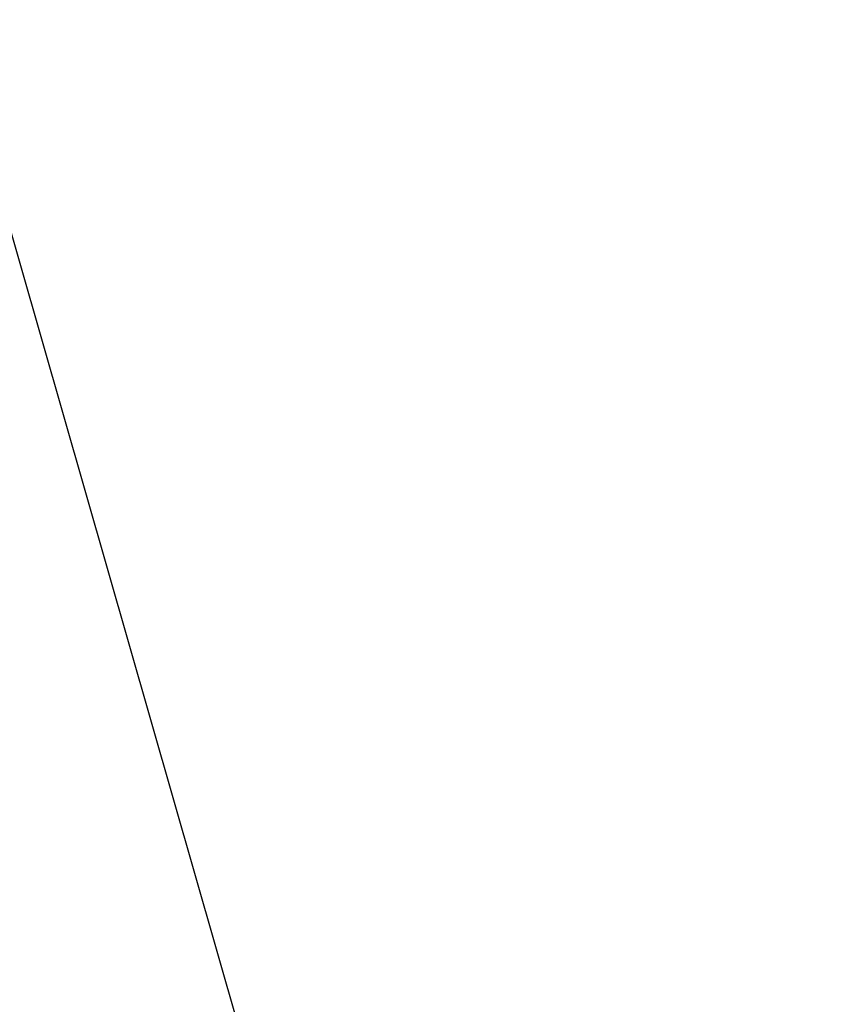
# Model space of a CAD drawing. Header units: metres. Extents: x 7527663 to 7537587, y 5492976 to 5503267.
# Tile 256 of 656: x 7531960.104 to 7531960.32, y 5499161.058 to 5499161.319. Entities that reach past the tile are written whole.
import ezdxf

# ---------------------------------------------------------------- set-up
doc = ezdxf.new("R2010")
doc.units = ezdxf.units.M
doc.linetypes.add('1.4_1.4', pattern=[2.8, 1.4, -1.4])

msp = doc.modelspace()

# ---------------------------------------------------------------- linework, layer by layer
at = {"layer": 'Zakres', "color": 5, "linetype": '1.4_1.4', "lineweight": 25, "flags": 128}
msp.add_lwpolyline([(7532124.99, 5499095.27), (7532172.79, 5499102.15), (7532184.08, 5499102.85), (7532257.45, 5499212.21), (7532297.32, 5499318.75), (7532251.1, 5499375.2), (7532266.63, 5499421.76), (7532325.19, 5499443.99), (7532436.66, 5499434.46), (7532496.09, 5499460.06), (7532569.03, 5499504.92), (7532658.91, 5499535.36), (7532765.1, 5499629.55), (7532839.54, 5499729.38), (7532897.57, 5499726.03), (7532914.35, 5499580.73), (7532869.35, 5499565.87), (7532831.95, 5499526.36), (7532832.66, 5499450.87), (7532910.97, 5499481.91), (7532955.42, 5499424.76), (7532976.59, 5499314.69), (7532989.29, 5499063.52), (7533058.43, 5499054.34), (7533084.54, 5499232.14), (7533132.52, 5499263.19), (7533159.33, 5499162.29), (7533222.83, 5499185.58), (7533273.63, 5499494.61), (7533282.8, 5499659.71), (7532949.07, 5499769.78), (7532949.6, 5499830.63), (7533180.67, 5499875.08), (7533313.14, 5499872.79), (7533346.48, 5499854.97), (7533365.88, 5499791.12), (7533412.8, 5499785.12), (7533438.55, 5499812.29), (7533441.37, 5499875.43), (7533484.15, 5499897.04), (7533545.44, 5499937.17), (7533673.15, 5500017.6), (7533749.35, 5500094.39), (7533777.57, 5500128.79), (7534007.99, 5500175.59), (7534186.85, 5500179.47), (7534240.95, 5500208.22), (7534284.95, 5500255.15), (7534293.51, 5500249.35), (7534333.55, 5500221.86), (7534444.85, 5500195.93), (7534555.8, 5500196.46), (7534726.19, 5500214.1), (7534798.86, 5500232.8), (7534783.69, 5500289.6), (7534724.43, 5500292.77), (7534675.74, 5500276.9), (7534650.34, 5500257.14), (7534584.55, 5500255.2), (7534437.09, 5500254.49), (7534329.85, 5500291.18), (7534209.72, 5500427.53), (7534186.09, 5500404.95), (7534118.71, 5500444.11), (7534096.84, 5500422.24), (7534157.16, 5500379.55), (7534112.09, 5500321.43), (7534083.52, 5500332.02), (7534043.57, 5500300.53), (7534013.23, 5500283.95), (7533949.02, 5500246.91), (7533795.81, 5500207.87), (7533677.21, 5500119.03), (7533651.81, 5500152.19), (7533513.52, 5500049.18), (7533469.74, 5500018.85), (7533450.55, 5500058.88), (7533375.76, 5500093.1), (7533328.13, 5500013.72), (7533295.68, 5500002.08), (7533116.4, 5499970.61), (7533116.29, 5500014.6), (7533002.87, 5500013.02), (7533001.11, 5500035.6), (7532900.57, 5500075.81), (7532885.04, 5500029.6), (7532712.18, 5500081.46), (7532661.91, 5499978.62), (7532746.76, 5499934.35), (7532694.19, 5499808.41), (7532647.27, 5499819.34), (7532626.46, 5499783.36), (7532411.97, 5499873.67), (7532393.63, 5499832.04), (7532579.54, 5499749.14), (7532547.08, 5499703.28), (7532439.13, 5499742.08), (7532115.28, 5499818.64), (7532048.26, 5499841.21), (7531978.41, 5499816.52), (7531963.59, 5499784.06), (7532093.06, 5499751.26), (7532132.92, 5499745.26), (7532316.72, 5499671.18), (7532316.01, 5499623.55), (7531900.09, 5499730.09), (7531891.62, 5499688.81), (7531975.94, 5499629.9), (7531986.52, 5499607.68), (7532283.56, 5499574.16), (7532277.56, 5499495.14), (7532231, 5499475.03), (7532170.67, 5499496.9), (7532189.37, 5499542.41), (7532156.21, 5499552.64), (7532142.1, 5499526.18), (7532081.42, 5499533.24), (7532040.32, 5499476.27), (7531943.04, 5499442.14), (7531945.6, 5499389.31), (7532103.64, 5499422.12), (7532137.71, 5499433.89), (7532185.49, 5499405.89), (7532167.5, 5499347.33), (7532088.47, 5499290.88), (7531966.76, 5499234.08), (7531910.5, 5499234.26), (7531958.36, 5499167.34), (7531985.29, 5499073.39)], close=True, dxfattribs=at)

doc.saveas('drawing.dxf')
